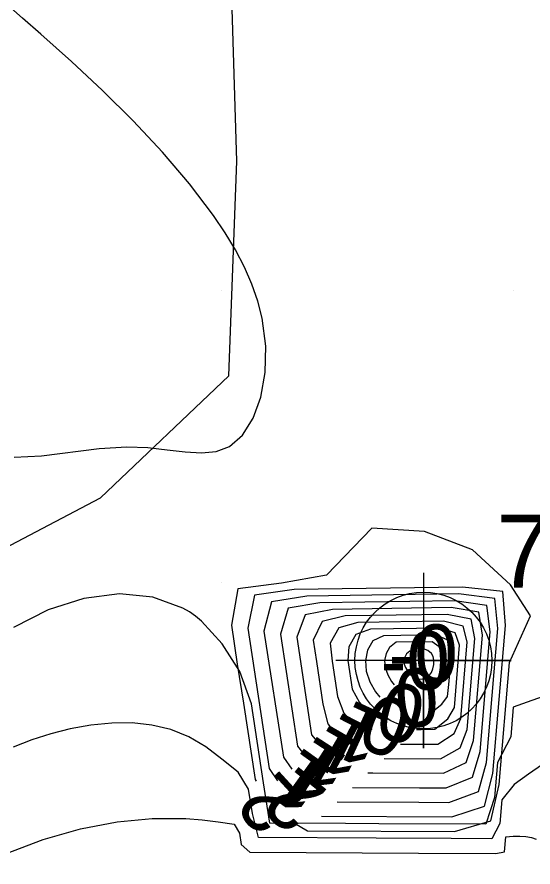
# Model space of a CAD drawing. Extents: x 2602990 to 2605851, y 618069 to 619180.
# Drawn here: x 2603883.01 to 2603900.67, y 618340.25 to 618369.36 of the extents above; entities that cross this region are included whole.
import ezdxf

# ---------------------------------------------------------------- set-up
doc = ezdxf.new("R2010")
doc.units = 0
for name, color, linetype in [('DTM Contours Major', 7, 'Continuous'), ('DTM Contours Major Text', 7, 'Continuous'), ('DTM Contours Minor', 7, 'Continuous'), ('DTM Contours Minor Text', 7, 'Continuous'), ('Exist DTM QL2 LIDAR Elevation Point', 7, 'Continuous'), ('Exist DTM Regular Point CELL', 7, 'Continuous'), ('Exist DTM Regular Point Cogo Number', 7, 'Continuous'), ('Exist Roads EOP', 7, 'Continuous'), ('PH Exist DTM Obscure Area', 7, 'Continuous')]:
    doc.layers.add(name, color=color, linetype=linetype)

# ---------------------------------------------------------------- blocks, each defined once
blk = doc.blocks.new('EXIST DTM REGULAR POINT')
at = {"layer": 'Exist DTM Regular Point CELL'}
blk.add_lwpolyline([(0, 0.06), (0, -0.06), (0, 0), (0.06, 0), (-0.06, 0)], dxfattribs=at)
blk.add_circle((0, 0), 0.04688, dxfattribs=at)

msp = doc.modelspace()

# ---------------------------------------------------------------- linework, layer by layer
at = {"layer": 'DTM Contours Major'}
for points in [[(2603882.909, 618354.287), (2603883.847, 618354.335), (2603885.819, 618354.581), (2603886.77, 618354.644), (2603887.486, 618354.616), (2603888.151, 618354.544), (2603888.763, 618354.471), (2603889.323, 618354.436), (2603889.828, 618354.483), (2603890.278, 618354.652), (2603890.732, 618355.042), (2603891.097, 618355.619), (2603891.36, 618356.345), (2603891.507, 618357.183), (2603891.525, 618358.095), (2603891.402, 618359.045), (2603891.253, 618359.628), (2603891.049, 618360.212), (2603890.792, 618360.797), (2603890.486, 618361.385), (2603890.133, 618361.975), (2603889.735, 618362.569), (2603888.914, 618363.652), (2603887.986, 618364.735), (2603886.983, 618365.802), (2603885.935, 618366.84), (2603884.873, 618367.834), (2603883.828, 618368.769), (2603883.201, 618369.318), (2603882.602, 618369.851)], [(2603901.307, 618346.194), (2603899.995, 618345.726), (2603899.91, 618344.711), (2603899.459, 618343.834), (2603899.356, 618342.636), (2603899.057, 618341.716), (2603895.393, 618341.732), (2603894.257, 618341.743), (2603891.663, 618341.754), (2603891.446, 618343.131), (2603891.032, 618345.84), (2603890.642, 618346.95), (2603890.031, 618347.893), (2603889.323, 618348.675), (2603889.121, 618348.839), (2603888.911, 618348.987), (2603888.69, 618349.119), (2603887.663, 618349.499), (2603886.515, 618349.604), (2603885.301, 618349.453), (2603884.072, 618349.066), (2603882.884, 618348.46)], [(2603897.466, 618347.797), (2603897.218, 618347.967), (2603895.988, 618347.949), (2603895.763, 618347.772), (2603895.641, 618347.563), (2603895.595, 618347.329), (2603895.618, 618347.084), (2603895.699, 618346.839), (2603895.83, 618346.607), (2603895.921, 618346.497)], [(2603897.522, 618346.634), (2603897.568, 618346.758), (2603897.615, 618347.337), (2603897.59, 618347.603), (2603897.466, 618347.797)]]:
    msp.add_lwpolyline(points, dxfattribs=at)
at = {"layer": 'DTM Contours Minor'}
for points in [[(2603899.908, 618349.92), (2603898.6, 618351.119), (2603896.957, 618351.741), (2603895.156, 618351.853), (2603893.601, 618350.251), (2603892.062, 618349.978), (2603890.563, 618349.782), (2603890.346, 618348.537), (2603890.549, 618347.198), (2603890.757, 618345.861), (2603891.157, 618343.247), (2603891.192, 618343.191)], [(2603899.637, 618349.684), (2603898.256, 618349.837), (2603892.498, 618349.752), (2603891.141, 618349.559), (2603890.907, 618348.434), (2603891.64, 618343.63), (2603891.925, 618343.199)], [(2603892.504, 618341.759), (2603892.959, 618341.497), (2603897.99, 618341.474), (2603899.227, 618341.839), (2603899.519, 618343.082), (2603899.872, 618347.258), (2603900.586, 618348.855), (2603899.908, 618349.92)], [(2603899.366, 618349.448), (2603898.127, 618349.604), (2603892.935, 618349.527), (2603891.719, 618349.336), (2603891.463, 618348.332), (2603892.127, 618344.013), (2603892.415, 618343.605)], [(2603893.435, 618341.993), (2603897.893, 618341.971), (2603899.018, 618342.338), (2603899.3, 618343.457), (2603899.728, 618348.529), (2603899.637, 618349.684)], [(2603893.967, 618342.489), (2603896.767, 618342.475), (2603897.797, 618342.466), (2603898.808, 618342.836), (2603899.08, 618343.833), (2603899.467, 618348.416), (2603899.366, 618349.448)], [(2603899.094, 618349.213), (2603897.997, 618349.37), (2603893.371, 618349.302), (2603892.296, 618349.112), (2603892.025, 618348.229), (2603892.612, 618344.397), (2603892.907, 618344.01)], [(2603898.823, 618348.977), (2603897.867, 618349.135), (2603893.807, 618349.077), (2603892.874, 618348.889), (2603892.584, 618348.126), (2603893.096, 618344.781), (2603893.398, 618344.416)], [(2603894.495, 618342.981), (2603896.783, 618342.969), (2603897.7, 618342.967), (2603898.599, 618343.334), (2603898.861, 618344.208), (2603899.205, 618348.302), (2603899.094, 618349.213)], [(2603898.551, 618348.741), (2603897.737, 618348.903), (2603894.243, 618348.85), (2603893.452, 618348.665), (2603893.144, 618348.023), (2603893.258, 618347.286), (2603893.478, 618345.829), (2603893.644, 618345.151), (2603893.904, 618344.838)], [(2603895.024, 618343.48), (2603895.188, 618343.478), (2603897.604, 618343.464), (2603898.389, 618343.833), (2603898.64, 618344.585), (2603898.945, 618348.189), (2603898.823, 618348.977)], [(2603898.28, 618348.505), (2603897.607, 618348.668), (2603894.679, 618348.626), (2603894.03, 618348.442), (2603893.724, 618347.917), (2603893.798, 618347.304), (2603893.982, 618346.088), (2603894.192, 618345.519), (2603894.412, 618345.254)], [(2603895.579, 618343.973), (2603897.508, 618343.961), (2603898.18, 618344.331), (2603898.421, 618344.96), (2603898.684, 618348.075), (2603898.551, 618348.741)], [(2603898.009, 618348.269), (2603897.478, 618348.435), (2603895.116, 618348.4), (2603894.608, 618348.219), (2603894.363, 618347.799), (2603894.339, 618347.321), (2603894.487, 618346.347), (2603894.738, 618345.884), (2603894.927, 618345.656)], [(2603896.133, 618344.465), (2603896.253, 618344.464), (2603897.411, 618344.46), (2603897.97, 618344.83), (2603898.201, 618345.335), (2603898.423, 618347.961), (2603898.28, 618348.505)], [(2603896.687, 618344.962), (2603896.849, 618344.962), (2603897.314, 618344.977), (2603897.761, 618345.328), (2603897.982, 618345.711), (2603898.161, 618347.848), (2603898.009, 618348.269)], [(2603897.737, 618348.033), (2603897.348, 618348.202), (2603895.551, 618348.175), (2603895.186, 618347.995), (2603895.002, 618347.681), (2603894.934, 618347.331), (2603894.967, 618346.962), (2603895.088, 618346.595), (2603895.284, 618346.247), (2603895.435, 618346.066)], [(2603897.22, 618345.566), (2603897.551, 618345.826), (2603897.748, 618346.094), (2603897.796, 618346.505), (2603897.901, 618347.734), (2603897.737, 618348.033)], [(2603897.195, 618347.561), (2603897.075, 618347.671), (2603896.925, 618347.728), (2603896.761, 618347.729), (2603896.598, 618347.706), (2603896.452, 618347.641), (2603896.341, 618347.549), (2603896.28, 618347.444), (2603896.257, 618347.327), (2603896.268, 618347.204), (2603896.309, 618347.082), (2603896.375, 618346.966), (2603896.461, 618346.862), (2603896.559, 618346.78), (2603896.669, 618346.721), (2603896.785, 618346.69), (2603896.903, 618346.693), (2603897.021, 618346.736), (2603897.132, 618346.823), (2603897.198, 618346.913), (2603897.249, 618347.039), (2603897.279, 618347.185), (2603897.283, 618347.333), (2603897.257, 618347.464), (2603897.195, 618347.561)], [(2603896.923, 618347.325), (2603896.919, 618347.322), (2603896.924, 618347.324), (2603896.923, 618347.325)], [(2603900.999, 618343.763), (2603900.521, 618343.434), (2603900.026, 618343.083), (2603899.601, 618342.552), (2603899.533, 618341.738), (2603899.263, 618341.219), (2603897.873, 618341.227), (2603895.302, 618341.236), (2603891.271, 618341.259), (2603891.066, 618342.083), (2603890.933, 618342.922), (2603890.576, 618343.498), (2603890.024, 618343.95), (2603889.469, 618344.364), (2603888.89, 618344.708), (2603888.275, 618344.957), (2603887.624, 618345.113), (2603886.947, 618345.186), (2603886.25, 618345.182), (2603885.541, 618345.111), (2603884.827, 618344.981), (2603884.167, 618344.814), (2603883.514, 618344.605), (2603882.872, 618344.356)], [(2603881.337, 618340.07), (2603882.62, 618340.7), (2603883.907, 618341.195), (2603885.183, 618341.559), (2603886.432, 618341.797), (2603887.64, 618341.913), (2603888.791, 618341.91), (2603889.35, 618341.866), (2603889.898, 618341.799), (2603890.44, 618341.717), (2603890.621, 618341.417), (2603890.683, 618341.022), (2603890.979, 618340.764), (2603896.753, 618340.732), (2603899.405, 618340.718), (2603899.703, 618340.778), (2603899.745, 618341.291), (2603899.999, 618341.307), (2603900.225, 618341.312), (2603900.423, 618341.301), (2603900.618, 618341.266), (2603900.777, 618341.205)]]:
    msp.add_lwpolyline(points, dxfattribs=at)
at = {"layer": 'Exist DTM QL2 LIDAR Elevation Point'}
for p, q in [((2603890, 618360), (2603890, 618360)), ((2603900, 618360), (2603900, 618360)), ((2603890, 618350), (2603890, 618350)), ((2603900, 618350), (2603900, 618350))]:
    msp.add_line(p, q, dxfattribs=at)
at = {"layer": 'Exist Roads EOP'}
msp.add_spline([(2604034.633, 618668.486), (2603984.89, 618650.123), (2603936.767, 618631.654), (2603888.195, 618613.335), (2603837.766, 618594.258), (2603782.918, 618573.705), (2603731.939, 618554.39), (2603671.126, 618532.171), (2603621.822, 618514.106), (2603561.545, 618491.877), (2603506.421, 618471.293), (2603452.163, 618451.33), (2603398.364, 618431.316), (2603341.431, 618410.355), (2603281.65, 618388.199), (2603223.033, 618366.475), (2603185.717, 618352.612)], degree=3, dxfattribs=at)
at = {"layer": 'PH Exist DTM Obscure Area'}
for points in [[(2603890.53, 618364.426), (2603890.34, 618370.773), (2603891.443, 618377.134), (2603891.718, 618383.955), (2603891.876, 618390.776), (2603893.901, 618398.793), (2603897.709, 618405.067), (2603892.346, 618411.472), (2603884.765, 618416.441), (2603867.09, 618420.002), (2603861.806, 618419.472), (2603860.111, 618413.457), (2603861.158, 618404.063), (2603861.399, 618393.25), (2603861.191, 618380.551), (2603855.042, 618373.31), (2603845.35, 618377.902), (2603837.855, 618385.694), (2603832.954, 618392.809)], [(2603870.535, 618323.565), (2603869.569, 618323.989), (2603868.293, 618325.973), (2603869.009, 618331.535), (2603868.997, 618341.527), (2603870.128, 618343.301), (2603874.86, 618347.114), (2603885.87, 618352.896), (2603890.259, 618357.078), (2603890.53, 618364.426)]]:
    msp.add_lwpolyline(points, dxfattribs=at)

# ---------------------------------------------------------------- block references
at = {"layer": 'Exist DTM Regular Point CELL', "xscale": 50, "yscale": 50}
msp.add_blockref('EXIST DTM REGULAR POINT', (2603896.922, 618347.324), dxfattribs=at)

# ---------------------------------------------------------------- texts
at = {"layer": 'DTM Contours Major Text'}
msp.add_text('0', height=2, rotation=184.8768, dxfattribs=at).set_placement((2603897.345, 618347.113))
at = {"layer": 'DTM Contours Minor Text'}
for p in [(2603895.722, 618346.561), (2603895.451, 618346.325)]:
    msp.add_text('-0', height=2, dxfattribs=at).set_placement(p)
for s, rotation, p in [('0', 164.3551, (2603897.139, 618346.29)), ('1', 155.389, (2603895.848, 618345.365)), ('0', 158.4563, (2603896.679, 618345.74)), ('1', 152.6798, (2603895.36, 618344.891)), ('1', 150.0468, (2603894.879, 618344.426)), ('1', 147.0789, (2603894.41, 618343.972)), ('1', 144.2828, (2603893.928, 618343.514)), ('2', 141.3898, (2603893.703, 618342.833)), ('2', 132.5037, (2603892.896, 618342.534))]:
    msp.add_text(s, height=2, rotation=rotation, dxfattribs=at).set_placement(p)
at = {"layer": 'Exist DTM Regular Point Cogo Number'}
msp.add_text('742', height=2.5, dxfattribs=at).set_placement((2603899.422, 618349.824))

doc.saveas('drawing.dxf')
